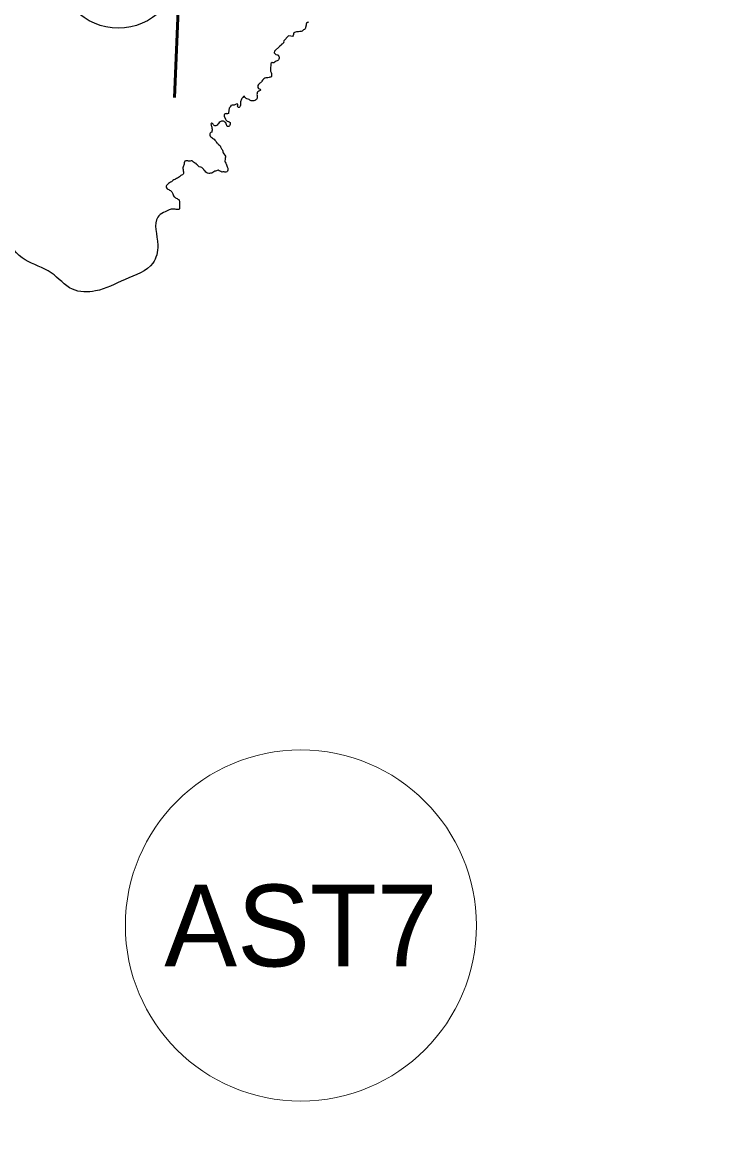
# Model space of a CAD drawing. Extents: x -1643653 to 4543381, y 1624270 to 13878484.
# Drawn here: x 712147 to 716348, y 8948541 to 8955330 of the extents above; entities that cross this region are included whole.
import ezdxf
from ezdxf.enums import TextEntityAlignment as Align

# ---------------------------------------------------------------- set-up
doc = ezdxf.new("R2010")
doc.units = 0
doc.header["$LTSCALE"] = 200
for name, color, linetype, lineweight in [('1', 7, 'Continuous', 13), ('15', 7, 'Continuous', 25), ('24', 7, 'Continuous', 25), ('31', 7, 'Continuous', 53), ('45', 7, 'Continuous', 13)]:
    doc.layers.add(name, color=color, linetype=linetype, lineweight=lineweight)

msp = doc.modelspace()

# ---------------------------------------------------------------- linework, layer by layer
at = {"layer": '1', "lineweight": 25}
msp.add_spline([(814781, 9009175.5), (814787.2, 9009173.4), (814796.9, 9009173.4), (814799.4, 9009172.4), (814805.1, 9009174.5), (814805.6, 9009176.5), (814811.7, 9009179.5), (814811.7, 9009179.5), (814801.5, 9009181), (814790.7, 9009181.5), (814784.1, 9009183.1), (814777.4, 9009185.1), (814778.4, 9009175.5)], degree=3, dxfattribs=at)
at = {"layer": '15'}
msp.add_circle((712735.4, 8955669.2), 375, dxfattribs=at)
at = {"layer": '24'}
for points in [[(713897.8, 8955330.9), (713891.7, 8955328.6), (713886.7, 8955325.3), (713884.2, 8955317.9), (713884.7, 8955312.1), (713878.8, 8955289.5)], [(713878.8, 8955289.5), (713874.2, 8955286.4), (713869.1, 8955283), (713864.6, 8955279.4), (713860, 8955276.2), (713853.6, 8955273.2), (713846.6, 8955272.7), (713838.5, 8955271.8), (713832.4, 8955271.5), (713825.5, 8955271.3), (713818.2, 8955269.8), (713812.8, 8955268.1), (713808.2, 8955264.8), (713806.7, 8955259.8), (713806.1, 8955254.5), (713804.3, 8955248.6), (713800.8, 8955243.9), (713790, 8955244.1), (713776.4, 8955246.2), (713748.1, 8955216.4), (713746.5, 8955210.4), (713747.7, 8955205.5), (713744.2, 8955201.3), (713738.9, 8955198.7), (713733.8, 8955196.8), (713733, 8955191.3), (713724.2, 8955184.7)], [(713724.2, 8955184.7), (713691.1, 8955153.6), (713688, 8955143.6), (713699.4, 8955132.6), (713706.9, 8955131.7), (713712.6, 8955131.4), (713716, 8955126.6), (713717.7, 8955121.5), (713719, 8955115.9), (713718.7, 8955110.1), (713717.7, 8955104.2), (713714.7, 8955099.7), (713710.5, 8955096.9), (713706.5, 8955093.6), (713700.8, 8955092.2), (713695.3, 8955088.9), (713691, 8955085.4), (713686.6, 8955082.2), (713681.4, 8955083), (713676.3, 8955084.1), (713671.3, 8955080.9), (713669, 8955076.4), (713668.5, 8955070.3), (713668, 8955063.9), (713666.4, 8955056.1), (713665.5, 8955049.8), (713665.3, 8955042.3), (713665.3, 8955036.4), (713665.3, 8955031.3), (713668.6, 8955026.4), (713671.3, 8955022), (713673, 8955016.5), (713673, 8955011.2), (713673, 8955004.3), (713671.5, 8954998.5), (713668.2, 8954994.4), (713663, 8954993.4), (713657.6, 8954992.2), (713649.9, 8954991.3), (713644.5, 8954990.6), (713637.2, 8954989.3), (713631.6, 8954987.5), (713626.3, 8954984.3), (713620.7, 8954980.7), (713617.1, 8954975.5), (713613.4, 8954970.7), (713610.3, 8954966.2), (713606, 8954960.3), (713601.3, 8954956.8), (713596.7, 8954953.7), (713592.5, 8954949.9), (713589.5, 8954944.1), (713588.5, 8954937.1), (713589.2, 8954931.9), (713592.7, 8954925.1), (713597.6, 8954922.1), (713603.3, 8954921.6), (713606.8, 8954917.4), (713603.6, 8954913.2), (713599.4, 8954910.1), (713593.9, 8954908.3), (713589.4, 8954904.9), (713585.3, 8954900.2), (713583.8, 8954894.4), (713583.6, 8954888.2)], [(713505, 8954877.8), (713501.2, 8954875.5), (713496.3, 8954870.9), (713490.6, 8954864.2), (713488.4, 8954859.6), (713486.6, 8954854.7), (713484.2, 8954849.6), (713482.8, 8954843.6), (713482.1, 8954843), (713481.8, 8954828.2), (713481.8, 8954823), (713481.3, 8954818), (713478.7, 8954812.5), (713473.9, 8954809.6), (713468.4, 8954808.1), (713465.6, 8954812.5), (713464.7, 8954817.8), (713466, 8954823.2), (713466.6, 8954828.2), (713462.7, 8954832), (713457.1, 8954829.9), (713452.7, 8954826.9), (713448.3, 8954824.3)], [(713583.6, 8954888.2), (713584.6, 8954883.1), (713585.2, 8954877.5), (713585.2, 8954871.2), (713584.9, 8954866), (713583.3, 8954861), (713579.8, 8954857), (713575.2, 8954853.6), (713569.5, 8954851.9), (713563.3, 8954850.4), (713557.1, 8954849), (713549, 8954849), (713544.1, 8954850.9), (713539.6, 8954853.5), (713535.2, 8954858.3), (713530.1, 8954860.4), (713521.5, 8954861.1), (713516.5, 8954864.8), (713512.8, 8954868.2), (713509.9, 8954872.9), (713504.6, 8954877.6)], [(713411.8, 8954794.4), (713408.5, 8954772.1), (713403.1, 8954769.8), (713397.4, 8954770.3), (713396, 8954771.3), (713389.8, 8954770.6), (713384.5, 8954768.5), (713383.7, 8954762.8), (713383.7, 8954755.9)], [(713423.1, 8954821.7), (713422.8, 8954818.9), (713420.4, 8954813.9), (713417.3, 8954808.7), (713414.4, 8954804), (713414.4, 8954798.8), (713411.8, 8954794.4)], [(713448.3, 8954824.3), (713443, 8954823.6), (713436.9, 8954823.6), (713431.1, 8954823.5), (713423.1, 8954821.5)], [(713415.1, 8954696.8), (713412.3, 8954692.1), (713405.5, 8954691.8), (713400.5, 8954693.4), (713398.6, 8954698.3), (713397.4, 8954703.3), (713394.8, 8954708.5), (713392.5, 8954714.3), (713387.5, 8954720.1), (713383.6, 8954723.4), (713378.7, 8954725), (713373.4, 8954725.7), (713366.9, 8954724.9), (713361.7, 8954723.7), (713357.7, 8954720.3), (713352.2, 8954716.7), (713347.7, 8954711), (713344.2, 8954706.1), (713340.1, 8954701.5), (713336.5, 8954697.9), (713331.3, 8954696.4), (713326.3, 8954696.7), (713321.7, 8954699), (713318.2, 8954703.1), (713314.7, 8954707.5), (713311.7, 8954711.9), (713306.5, 8954714), (713301.5, 8954709.9), (713302.5, 8954704.4), (713304.1, 8954699), (713305.9, 8954694), (713306.6, 8954688.8), (713308.1, 8954681.7), (713308.7, 8954676.5), (713308.7, 8954670), (713308, 8954663.7), (713306.5, 8954658.6), (713302, 8954655.1), (713297.5, 8954651.9), (713295, 8954647.4), (713295.6, 8954639.3), (713298.1, 8954633.4), (713302, 8954629.9), (713307, 8954625.1), (713312.2, 8954621.1), (713317.1, 8954618.2), (713321.9, 8954614.9), (713325.6, 8954610), (713329.4, 8954605.2), (713333.2, 8954600.5), (713336.7, 8954595.9), (713341.3, 8954591.5), (713344.4, 8954587), (713349, 8954582.3), (713353.6, 8954578.9), (713358.5, 8954573.9), (713360.9, 8954569), (713363.1, 8954563.9), (713365.8, 8954556.9), (713369.7, 8954551.6), (713372.7, 8954547.2), (713374.2, 8954542.2), (713375.5, 8954537.1), (713376.9, 8954531.6), (713390.6, 8954512.4)], [(713383.7, 8954755.9), (713390, 8954738.2), (713392.8, 8954733.1), (713396.4, 8954729.1), (713400.9, 8954726.4), (713409.4, 8954723.2), (713414.1, 8954720.9), (713418.7, 8954717.5), (713419, 8954712.4), (713419, 8954706.9), (713417.5, 8954701.8), (713415.1, 8954696.8)], [(713390.6, 8954512.4), (713390.3, 8954505.2), (713389.8, 8954499.3), (713389.5, 8954493.5), (713387.8, 8954479.9), (713389.8, 8954474.5), (713392.8, 8954469.2), (713395.3, 8954464.4), (713396.6, 8954457.8), (713398.5, 8954452.9), (713401.1, 8954447.1), (713402.7, 8954442.3), (713404.4, 8954437.5), (713405.7, 8954431.2), (713405.7, 8954426), (713404.1, 8954420.3), (713398.7, 8954415.7), (713392.6, 8954414.4), (713387, 8954414.2), (713381.8, 8954415.9), (713374.3, 8954414.9), (713367.8, 8954414.2), (713362.5, 8954416.7), (713357.9, 8954419.2), (713352.6, 8954422.4), (713345.1, 8954425), (713339.8, 8954424.3), (713335.1, 8954422.7), (713329, 8954420.7), (713324.1, 8954419.2), (713319.3, 8954416), (713313.1, 8954410.9), (713307.6, 8954407.2), (713300.2, 8954406.6), (713294, 8954405.8), (713288.1, 8954405.2), (713280.9, 8954407.3), (713276.2, 8954409.8), (713271, 8954414.4), (713265.9, 8954419.2), (713261.2, 8954424.5), (713258.1, 8954429), (713253.9, 8954434.3), (713250, 8954438.7), (713245.6, 8954442.5), (713240.2, 8954444.2), (713229.2, 8954445.5)], [(713229.2, 8954445.5), (713220.4, 8954455.7), (713214.5, 8954461.2), (713210.9, 8954465.8), (713206.4, 8954468.9), (713201.3, 8954471.5), (713195.4, 8954474.7), (713191.7, 8954478.3), (713187.4, 8954482.7), (713180.8, 8954482.6), (713175.8, 8954481.5), (713170.8, 8954480.4), (713165.2, 8954480.4), (713159.8, 8954482.2), (713154.6, 8954483), (713147.7, 8954483.7), (713141.9, 8954481.6), (713138.1, 8954470.5), (713137.2, 8954462.9), (713136.5, 8954457.3), (713133.9, 8954451.5), (713131.7, 8954446.4), (713130.2, 8954441), (713130.9, 8954436), (713131.5, 8954430.1), (713132.8, 8954422.3), (713133.5, 8954416.6), (713134.1, 8954410.6), (713133.8, 8954405.6), (713131.6, 8954401.1), (713127.6, 8954398), (713122.8, 8954395.4), (713118.2, 8954392.8), (713113.5, 8954388.2), (713109.7, 8954384.6), (713103.8, 8954381), (713097.1, 8954377.7), (713091.9, 8954374.4), (713085.8, 8954371.3), (713080.7, 8954368.8), (713074.7, 8954366.9), (713067.9, 8954362.2), (713063.7, 8954358.6), (713059.7, 8954355.1), (713055.1, 8954351.5), (713048.2, 8954347.9), (713042.8, 8954344.3), (713038.6, 8954340.4), (713035, 8954335.6), (713030.7, 8954331.8), (713028, 8954327.5), (713027.8, 8954322.3), (713029.7, 8954317.1), (713033.4, 8954312.2), (713038.7, 8954309.1), (713043.6, 8954307.2), (713048.9, 8954304.3), (713054.5, 8954301.2), (713059, 8954298), (713062.8, 8954294.3), (713065.3, 8954289.8), (713066.8, 8954284.8), (713069.4, 8954280.2), (713070.9, 8954274.6), (713073.7, 8954269.2)], [(713073.7, 8954269.2), (713076.6, 8954263.4), (713080.6, 8954259.9), (713085.1, 8954256.4), (713090, 8954254.4), (713094.5, 8954251.6), (713100.2, 8954248.5), (713104.7, 8954246.1), (713107.9, 8954241.3), (713109.3, 8954236.4), (713109.3, 8954231.3), (713109.3, 8954226), (713109.3, 8954219.8), (713109.9, 8954212.4), (713109.9, 8954205.7), (713109.9, 8954200.2), (713109.7, 8954195), (713108.7, 8954189.2), (713104.5, 8954185.5), (713099.5, 8954185.1), (713094.2, 8954185.7), (713088.9, 8954185.7), (713083.8, 8954187), (713078.7, 8954187), (713059.3, 8954187.3)]]:
    msp.add_lwpolyline(points, dxfattribs=at)
msp.add_spline([(713059.3, 8954187.3), (712976.6, 8954138.8), (712976.6, 8953968.3), (712946.6, 8953858), (712776.2, 8953757.7), (712595.7, 8953687.5), (712455.4, 8953697.6), (712325.1, 8953797.8), (712164.7, 8953878.1), (712034.4, 8954008.5), (711995.3, 8954040.5), (711915.1, 8954000.4), (711738.7, 8953972.3), (711610.4, 8953928.2), (711538.3, 8953844), (711486.1, 8953735.7), (711458.1, 8953627.4), (711474.1, 8953478.9), (711526.2, 8953358.6), (711538.3, 8953282.4), (711546.3, 8953242.3), (711522.2, 8953206.2), (711466.1, 8953154), (711410, 8953138), (711325.8, 8953162.1), (711249.6, 8953162.1), (711181.4, 8953109.9), (711073.2, 8953069.8), (711001, 8953113.9), (710952.9, 8953154), (710928.8, 8953105.9), (710888.7, 8953033.7), (710780.5, 8952961.5), (710704.3, 8952909.3), (710668.2, 8952841.1), (710680.2, 8952813.1), (710764.5, 8952700.7)], degree=3, dxfattribs=at)
at = {"layer": '31'}
msp.add_line((713160, 8956868.1), (713079.2, 8954869.8), dxfattribs=at)
at = {"layer": '45'}
msp.add_circle((713852.1, 8949808), 1073.6, dxfattribs=at)

# ---------------------------------------------------------------- texts
msp.add_text('AST7', height=500, dxfattribs=at).set_placement((713852.1, 8949558), align=Align.CENTER)

doc.saveas('drawing.dxf')
